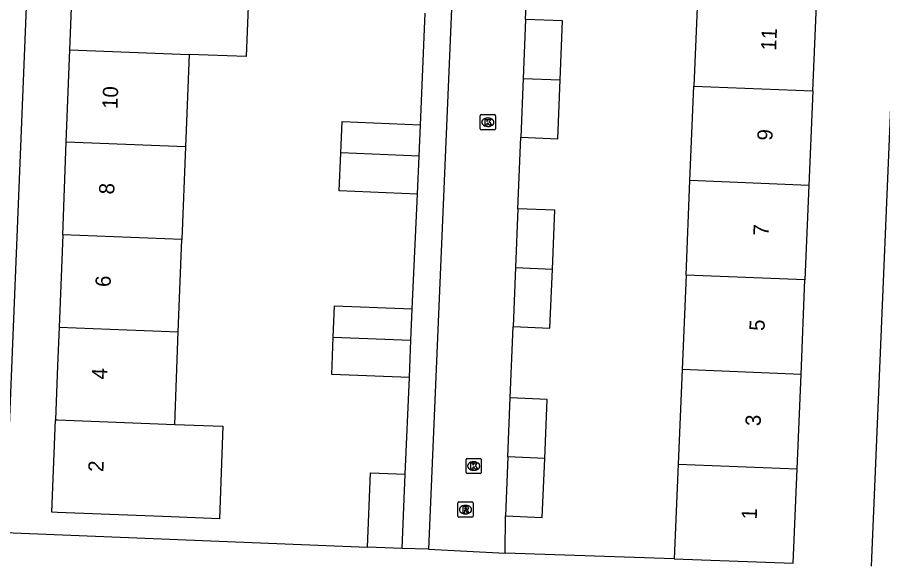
# Model space of a CAD drawing. Extents: x 161355 to 162026, y 386504 to 387459.
# Drawn here: x 161497.3 to 161554.3, y 386687.2 to 386722.9 of the extents above; entities that cross this region are included whole.
import ezdxf

# ---------------------------------------------------------------- set-up
doc = ezdxf.new("R2010")
doc.units = 0
for name, color, linetype in [('IMGEO_Kolk', 7, 'Continuous'), ('IMGEO_Pand', 7, 'Continuous'), ('IMGEO_Pand_nummerreeks', 7, 'Continuous'), ('IMGEO_Rijbaan_lokaal_open', 7, 'Continuous'), ('IMGEO_Rioolput', 7, 'Continuous'), ('IMGEO_Voetpad_open', 7, 'Continuous')]:
    doc.layers.add(name, color=color, linetype=linetype)

msp = doc.modelspace()

# ---------------------------------------------------------------- linework, layer by layer
at = {"layer": 'IMGEO_Kolk'}
for p, q in [((161527.807, 386715.593), (161527.807, 386716.445)), ((161527.882, 386716.519), (161528.734, 386716.519)), ((161528.295, 386716.299), (161528.32, 386716.299)), ((161528.808, 386716.445), (161528.808, 386715.593)), ((161528.318, 386715.739), (161528.293, 386715.739)), ((161528.734, 386715.519), (161527.882, 386715.519)), ((161526.879, 386692.982), (161526.879, 386693.834)), ((161526.954, 386693.908), (161527.806, 386693.908)), ((161527.367, 386693.688), (161527.392, 386693.688)), ((161527.88, 386693.834), (161527.88, 386692.982)), ((161527.806, 386692.908), (161526.954, 386692.908)), ((161527.39, 386693.128), (161527.365, 386693.128))]:
    msp.add_line(p, q, dxfattribs=at)
for points in [[(161527.807, 386715.593), (161527.807, 386716.445)], [(161527.882, 386716.519), (161528.734, 386716.519)], [(161528.128, 386716.219), (161528.251, 386716.219), (161528.251, 386716.068), (161528.381, 386716.219), (161528.545, 386716.219), (161528.399, 386716.068), (161528.552, 386715.819), (161528.4, 386715.819), (161528.315, 386715.983), (161528.251, 386715.916), (161528.251, 386715.819), (161528.128, 386715.819), (161528.128, 386716.219)], [(161528.808, 386716.445), (161528.808, 386715.593)], [(161528.734, 386715.519), (161527.882, 386715.519)], [(161526.879, 386692.982), (161526.879, 386693.834)], [(161526.954, 386693.908), (161527.806, 386693.908)], [(161527.2, 386693.608), (161527.323, 386693.608), (161527.323, 386693.457), (161527.453, 386693.608), (161527.617, 386693.608), (161527.471, 386693.457), (161527.624, 386693.208), (161527.472, 386693.208), (161527.387, 386693.372), (161527.323, 386693.305), (161527.323, 386693.208), (161527.2, 386693.208), (161527.2, 386693.608)], [(161527.88, 386693.834), (161527.88, 386692.982)], [(161527.806, 386692.908), (161526.954, 386692.908)]]:
    msp.add_lwpolyline(points, dxfattribs=at)
for centre, start, end in [((161527.884, 386716.443), 91.552, 178.448), ((161527.884, 386716.443), 91.552, 178.448), ((161528.732, 386716.443), 1.552, 88.448), ((161528.732, 386716.443), 1.552, 88.448), ((161527.884, 386715.595), 181.552, 268.448), ((161527.884, 386715.595), 181.552, 268.448), ((161528.732, 386715.595), 271.552, 358.448), ((161528.732, 386715.595), 271.552, 358.448), ((161526.956, 386693.832), 91.552, 178.448), ((161526.956, 386693.832), 91.552, 178.448), ((161527.804, 386693.832), 1.552, 88.448), ((161527.804, 386693.832), 1.552, 88.448), ((161526.956, 386692.984), 181.552, 268.448), ((161526.956, 386692.984), 181.552, 268.448), ((161527.804, 386692.984), 271.552, 358.448), ((161527.804, 386692.984), 271.552, 358.448)]:
    msp.add_arc(centre, 0.0765, start, end, dxfattribs=at)
for centre, major_axis, ratio, start_param, end_param in [((161528.294, 386716.019), (-0.387, 0.002), 0.722429, 4.712389, 7.853982), ((161528.319, 386716.019), (-0.39, 0.002), 0.717154, 1.570796, 4.712389), ((161527.366, 386693.408), (-0.387, 0.002), 0.722429, 4.712389, 7.853982), ((161527.391, 386693.408), (-0.39, 0.002), 0.717154, 1.570796, 4.712389)]:
    msp.add_ellipse(centre, major_axis=major_axis, ratio=ratio, start_param=start_param, end_param=end_param, dxfattribs=at)
at = {"layer": 'IMGEO_Pand'}
for points in [[(161500.806, 386720.782), (161501.042, 386726.865)], [(161508.884, 386726.56), (161512.638, 386726.414), (161512.402, 386720.332), (161508.648, 386720.478)], [(161542.12, 386724.618), (161541.863, 386718.402)], [(161549.688, 386718.078), (161549.945, 386724.294)], [(161530.794, 386722.78), (161530.636, 386718.903)], [(161533.064, 386718.803), (161533.222, 386722.68), (161530.794, 386722.78)], [(161500.57, 386714.699), (161500.806, 386720.782)], [(161500.806, 386720.782), (161508.648, 386720.478)], [(161508.648, 386720.478), (161508.413, 386714.395)], [(161530.636, 386718.903), (161530.478, 386715.026)], [(161530.478, 386715.026), (161532.906, 386714.926), (161533.064, 386718.803)], [(161530.636, 386718.903), (161533.064, 386718.803)], [(161541.605, 386712.185), (161541.863, 386718.402)], [(161541.863, 386718.402), (161549.688, 386718.078)], [(161549.688, 386718.078), (161549.43, 386711.861)], [(161518.637, 386713.996), (161518.724, 386716.073), (161523.882, 386715.856)], [(161523.795, 386713.795), (161523.882, 386715.856)], [(161500.334, 386708.616), (161500.57, 386714.699)], [(161508.413, 386714.395), (161500.57, 386714.699)], [(161508.413, 386714.395), (161508.177, 386708.312)], [(161523.69, 386711.288), (161518.532, 386711.505), (161518.637, 386713.996)], [(161523.795, 386713.795), (161518.637, 386713.996)], [(161523.69, 386711.288), (161523.795, 386713.795)], [(161541.348, 386705.968), (161541.605, 386712.185)], [(161549.43, 386711.861), (161541.605, 386712.185)], [(161549.43, 386711.861), (161549.173, 386705.644)], [(161530.286, 386710.332), (161530.128, 386706.455)], [(161532.556, 386706.354), (161532.714, 386710.231), (161530.286, 386710.332)], [(161500.334, 386708.616), (161500.098, 386702.533)], [(161508.177, 386708.312), (161500.334, 386708.616)], [(161507.941, 386702.229), (161508.177, 386708.312)], [(161530.128, 386706.455), (161529.97, 386702.578)], [(161529.97, 386702.578), (161532.398, 386702.477), (161532.556, 386706.354)], [(161530.128, 386706.455), (161532.556, 386706.354)], [(161541.348, 386705.968), (161541.091, 386699.751)], [(161549.173, 386705.644), (161541.348, 386705.968)], [(161548.916, 386699.427), (161549.173, 386705.644)], [(161518.138, 386701.89), (161518.218, 386703.953), (161523.332, 386703.755)], [(161523.252, 386701.692), (161523.332, 386703.755)], [(161500.098, 386702.533), (161500, 386700.004), (161499.862, 386696.45)], [(161500.098, 386702.533), (161507.941, 386702.229)], [(161507.705, 386696.146), (161507.941, 386702.229)], [(161523.157, 386699.22), (161518.043, 386699.418), (161518.138, 386701.89)], [(161518.138, 386701.89), (161523.252, 386701.692)], [(161523.157, 386699.22), (161523.252, 386701.692)], [(161541.091, 386699.751), (161540.833, 386693.535)], [(161548.916, 386699.427), (161541.091, 386699.751)], [(161548.658, 386693.211), (161548.916, 386699.427)], [(161529.619, 386694.005), (161529.778, 386697.882)], [(161532.048, 386693.905), (161532.206, 386697.782), (161529.778, 386697.882)], [(161507.705, 386696.146), (161510.879, 386696.023), (161510.643, 386689.936), (161507.469, 386690.059), (161500, 386690.349), (161499.626, 386690.363), (161499.862, 386696.45)], [(161499.862, 386696.45), (161500, 386696.445), (161507.705, 386696.146)], [(161529.619, 386694.005), (161529.461, 386690.128)], [(161532.048, 386693.905), (161529.619, 386694.005)], [(161529.461, 386690.128), (161531.889, 386690.028), (161532.048, 386693.905)], [(161540.833, 386693.535), (161540.576, 386687.31)], [(161540.833, 386693.535), (161548.658, 386693.211)], [(161520.399, 386688.074), (161520.597, 386692.953), (161522.87, 386692.861)], [(161548.402, 386687.013), (161548.658, 386693.211)], [(161522.672, 386687.982), (161522.87, 386692.861)], [(161522.672, 386687.982), (161520.399, 386688.074)], [(161540.576, 386687.31), (161548.402, 386687.013)]]:
    msp.add_lwpolyline(points, dxfattribs=at)
at = {"layer": 'IMGEO_Rijbaan_lokaal_open'}
for points in [[(161556.007, 386745.625), (161553.534, 386686.819)], [(161526.711, 386742.045), (161524.41, 386687.933)], [(161530.794, 386722.78), (161530.986, 386727.476)], [(161530.286, 386710.332), (161530.478, 386715.026)], [(161529.778, 386697.882), (161529.97, 386702.578)], [(161529.439, 386687.685), (161529.461, 386690.128)], [(161524.41, 386687.933), (161529.439, 386687.685)]]:
    msp.add_lwpolyline(points, dxfattribs=at)
at = {"layer": 'IMGEO_Rioolput'}
for p, q in [((161526.334, 386690.115), (161526.334, 386690.967)), ((161526.409, 386691.041), (161527.261, 386691.041)), ((161526.822, 386690.821), (161526.847, 386690.821)), ((161527.335, 386690.967), (161527.335, 386690.115)), ((161527.261, 386690.041), (161526.409, 386690.041)), ((161526.845, 386690.261), (161526.82, 386690.261))]:
    msp.add_line(p, q, dxfattribs=at)
for points in [[(161526.334, 386690.115), (161526.334, 386690.967)], [(161526.409, 386691.041), (161527.261, 386691.041)], [(161526.923, 386690.739), (161526.671, 386690.741), (161526.671, 386690.341)], [(161526.849, 386690.66), (161526.795, 386690.66), (161526.795, 386690.579)], [(161527.335, 386690.967), (161527.335, 386690.115)], [(161527.261, 386690.041), (161526.409, 386690.041)], [(161526.671, 386690.341), (161526.795, 386690.341), (161526.795, 386690.503), (161526.806, 386690.503)], [(161526.795, 386690.579), (161526.847, 386690.579)], [(161526.853, 386690.474), (161526.924, 386690.341), (161527.064, 386690.341), (161526.999, 386690.467)]]:
    msp.add_lwpolyline(points, dxfattribs=at)
for centre, radius, start, end in [((161526.411, 386690.965), 0.0765, 91.552, 178.448), ((161526.411, 386690.965), 0.0765, 91.552, 178.448), ((161526.855, 386690.564), 0.0964, 77.0061, 93.1865), ((161526.869, 386690.621), 0.0378, 276.6634, 79.6772), ((161526.922, 386690.629), 0.109, 350.3612, 89.416), ((161526.92, 386690.629), 0.112, 277.5842, 350.9817), ((161527.259, 386690.965), 0.0765, 1.552, 88.448), ((161527.259, 386690.965), 0.0765, 1.552, 88.448), ((161526.411, 386690.117), 0.0765, 181.552, 268.448), ((161526.411, 386690.117), 0.0765, 181.552, 268.448), ((161526.805, 386690.45), 0.0533, 26.0293, 88.6989), ((161526.831, 386690.768), 0.19, 274.7715, 282.9687), ((161526.904, 386690.414), 0.108, 29.5134, 73.7905), ((161527.259, 386690.117), 0.0765, 271.552, 358.448), ((161527.259, 386690.117), 0.0765, 271.552, 358.448)]:
    msp.add_arc(centre, radius, start, end, dxfattribs=at)
for centre, major_axis, ratio, start_param, end_param in [((161526.821, 386690.541), (-0.387, 0.002), 0.722429, 4.712389, 7.853982), ((161526.846, 386690.541), (-0.39, 0.002), 0.717154, 1.570796, 4.712389)]:
    msp.add_ellipse(centre, major_axis=major_axis, ratio=ratio, start_param=start_param, end_param=end_param, dxfattribs=at)
at = {"layer": 'IMGEO_Voetpad_open'}
for points in [[(161498.722, 386743.053), (161496.538, 386689.04), (161520.399, 386688.074)], [(161523.882, 386715.856), (161524.182, 386723.194)], [(161523.332, 386703.755), (161523.69, 386711.288)], [(161522.87, 386692.861), (161523.157, 386699.22)], [(161524.41, 386687.933), (161522.672, 386687.982)], [(161540.576, 386687.31), (161529.439, 386687.685)]]:
    msp.add_lwpolyline(points, dxfattribs=at)

# ---------------------------------------------------------------- texts
at = {"layer": 'IMGEO_Pand_nummerreeks'}
for s, rotation, p in [('11', 87.6294, (161547.275, 386720.711)), ('10', 87.7784, (161503.937, 386716.88)), ('9', 87.6294, (161547.029, 386714.798)), ('8', 87.7784, (161503.719, 386711.257)), ('7', 87.6294, (161546.77, 386708.539)), ('6', 87.7784, (161503.483, 386705.169)), ('5', 87.6294, (161546.511, 386702.28)), ('4', 87.7784, (161503.247, 386699.086)), ('3', 87.6294, (161546.252, 386696.021)), ('2', 87.7771, (161503.011, 386693.001)), ('1', 87.6282, (161545.998, 386689.875))]:
    msp.add_text(s, height=1, rotation=rotation, dxfattribs=at).set_placement(p)

doc.saveas('drawing.dxf')
